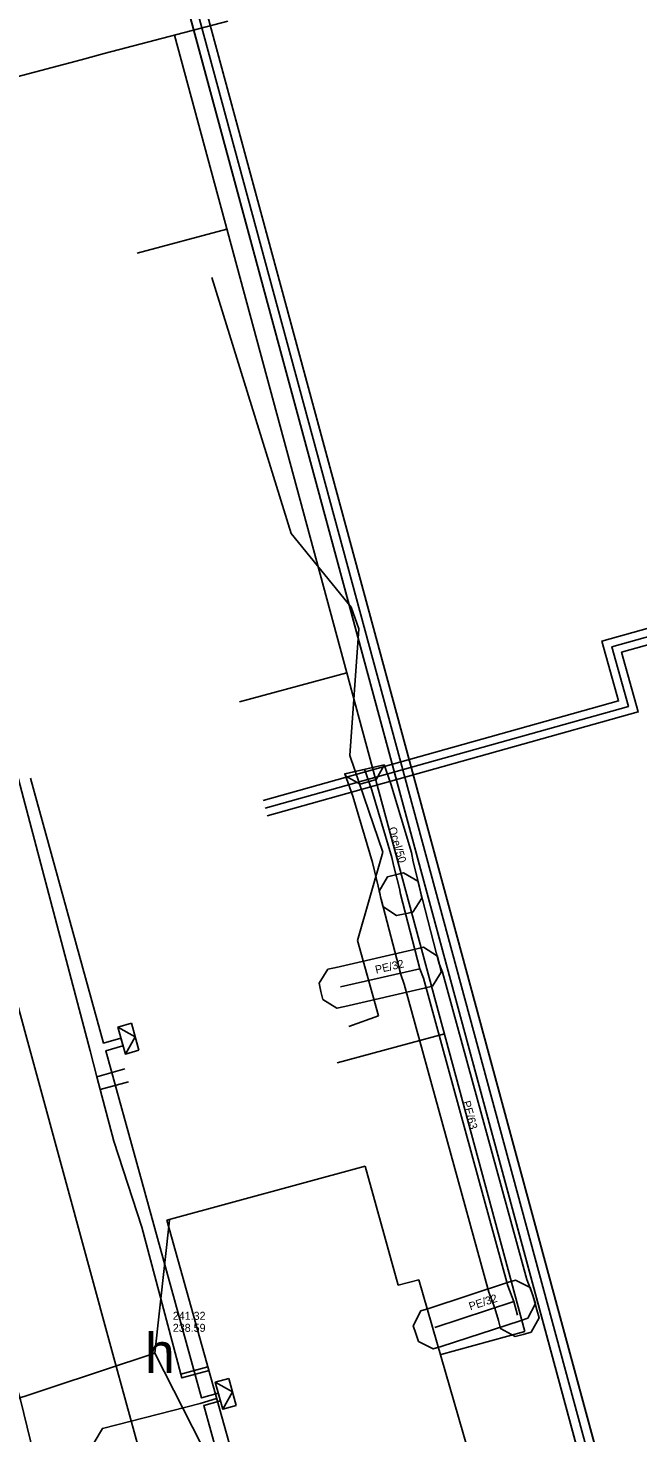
# Model space of a CAD drawing. Extents: x -599432 to -598680, y -1159407 to -1158632.
# Drawn here: x -599021.8 to -598991.3, y -1158859.3 to -1158789.1 of the extents above; entities that cross this region are included whole.
import ezdxf

# ---------------------------------------------------------------- set-up
doc = ezdxf.new("R2010")
doc.units = 0
for name, color, linetype in [('0009 TE - Budova - popis', 7, 'Continuous'), ('0116 PV - budova převzatá z mapy', 7, 'Continuous'), ('0200 PV - BVK - kanalizace - buňky', 7, 'Continuous'), ('0201 PV - BVK - kanalizace - popis', 7, 'Continuous'), ('0203 PV - BVK - kanalizace - dešťová přípojka', 7, 'Continuous'), ('0207 PV - BVK - kanalizace - jednotná přípojka', 7, 'Continuous'), ('0265 PV - TB - cizí síť vedení', 7, 'Continuous'), ('0266 PV - TB - cizí síť okraj', 7, 'Continuous'), ('0301 PV - RWE - popis', 7, 'Continuous'), ('0304 PV - RWE - STL', 7, 'Continuous'), ('0308 PV - RWE - ochranné pásmo', 7, 'Continuous'), ('0350 PV - EON - buňky', 7, 'Continuous'), ('0352 PV - EON - NN', 7, 'Continuous'), ('0354 PV - EON - VN', 7, 'Continuous'), ('0454 PV - O2 - kabel zaměřený', 7, 'Continuous'), ('0454 PV - PODA -  vedeni budoucnost', 7, 'Continuous'), ('0455 PV - O2 - kabel nezaměřený', 7, 'Continuous'), ('0456 PV - O2 - sítě s NN', 7, 'Continuous'), ('0457 PV - O2 - kabelovod', 7, 'Continuous'), ('0502 PV - UPC - vedení', 7, 'Continuous'), ('0550 PV - UPC - přípojka', 7, 'Continuous'), ('0652 PV - BKOM - kabely bez rozlišení', 7, 'Continuous')]:
    doc.layers.add(name, color=color, linetype=linetype)

# ---------------------------------------------------------------- blocks, each defined once
blk = doc.blocks.new('NN630')
at = {"layer": '0009 TE - Budova - popis'}
for points in [[(-0.003, -0.7), (-0.703, 0)], [(-0.703, -0.7), (-0.703, 0), (0.697, 0), (0.697, -0.7)], [(-0.703, -0.7), (0.697, -0.7)], [(-0.003, -0.7), (0.697, 0)]]:
    blk.add_lwpolyline(points, dxfattribs=at)

msp = doc.modelspace()

# ---------------------------------------------------------------- linework, layer by layer
at = {"layer": '0116 PV - budova převzatá z mapy'}
for p, q in [((-599014.86, -1158848.7), (-599004.95, -1158846)), ((-599004.95, -1158846), (-599003.3, -1158851.95)), ((-599009.81, -1158866.76), (-599014.86, -1158848.7)), ((-599003.3, -1158851.95), (-599002.26, -1158851.67)), ((-599002.26, -1158851.67), (-598998.8, -1158863.68))]:
    msp.add_line(p, q, dxfattribs=at)
at = {"layer": '0203 PV - BVK - kanalizace - dešťová přípojka'}
for p in [(-599014.736, -1158848.694), (-599014.736, -1158848.694), (-599009.663, -1158866.757), (-599009.663, -1158866.757)]:
    msp.add_line(p, (-599015.455, -1158855.336), dxfattribs=at)
at = {"layer": '0207 PV - BVK - kanalizace - jednotná přípojka'}
msp.add_line((-599015.455, -1158855.336), (-599026.936, -1158859.15), dxfattribs=at)
at = {"layer": '0265 PV - TB - cizí síť vedení'}
msp.add_lwpolyline([(-598977.695, -1158815.862), (-598992.622, -1158820.038), (-598991.787, -1158823.023), (-599009.946, -1158828.103)], dxfattribs=at)
at = {"layer": '0266 PV - TB - cizí síť okraj'}
for points in [[(-599010.054, -1158827.718), (-598992.28, -1158822.746), (-598993.115, -1158819.761), (-598977.803, -1158815.477)], [(-598977.587, -1158816.248), (-598992.129, -1158820.315), (-598991.294, -1158823.301), (-599009.839, -1158828.488)]]:
    msp.add_lwpolyline(points, dxfattribs=at)
at = {"layer": '0304 PV - RWE - STL'}
for points in [[(-599004.987, -1158826.167), (-599004.622, -1158827.201), (-599003.609, -1158830.58), (-599003.516, -1158831.015), (-599003.24, -1158832.127), (-599003.18, -1158832.409)], [(-599003.18, -1158832.409), (-599002.214, -1158836.129), (-599002.04, -1158836.607), (-598997.822, -1158851.984), (-598997.516, -1158852.769), (-598997.326, -1158853.443)], [(-599002.214, -1158836.129), (-599006.183, -1158837.039)], [(-598997.516, -1158852.769), (-599001.462, -1158854.054)]]:
    msp.add_lwpolyline(points, dxfattribs=at)
at = {"layer": '0308 PV - RWE - ochranné pásmo'}
for points in [[(-599005.966, -1158826.398), (-599005.968, -1158826.389), (-599004.005, -1158825.946), (-599003.671, -1158826.891), (-599002.64, -1158830.331), (-599002.542, -1158830.79), (-599002.265, -1158831.902), (-599002.202, -1158832.201), (-599002.116, -1158832.606), (-599002.567, -1158833.301), (-599002.972, -1158833.387), (-599003.377, -1158833.473), (-599004.072, -1158833.022), (-599004.158, -1158832.617), (-599004.215, -1158832.352), (-599004.49, -1158831.24), (-599004.578, -1158830.829), (-599005.573, -1158827.511)], [(-599005.92, -1158826.504), (-599005.954, -1158826.386), (-599004, -1158825.944), (-599003.996, -1158825.96), (-599004.401, -1158826.683), (-599004.799, -1158826.796), (-599005.197, -1158826.909)], [(-599002.316, -1158831.757), (-599002.212, -1158832.158), (-599001.258, -1158835.832), (-599001.086, -1158836.303), (-598996.871, -1158851.669), (-598996.567, -1158852.451), (-598996.364, -1158853.172), (-598996.251, -1158853.57), (-598996.656, -1158854.293), (-598997.055, -1158854.405), (-598997.453, -1158854.518), (-598998.176, -1158854.113), (-598998.288, -1158853.714), (-598998.465, -1158853.087), (-598998.773, -1158852.299), (-599002.994, -1158836.911), (-599003.17, -1158836.426), (-599004.148, -1158832.66), (-599004.252, -1158832.259), (-599003.832, -1158831.545), (-599003.431, -1158831.441), (-599003.03, -1158831.337)], [(-599001.587, -1158837.011), (-599001.991, -1158837.104), (-599005.96, -1158838.014), (-599006.363, -1158838.106), (-599007.065, -1158837.666), (-599007.158, -1158837.262), (-599007.25, -1158836.859), (-599006.81, -1158836.157), (-599006.406, -1158836.064), (-599002.437, -1158835.154), (-599002.034, -1158835.062), (-599001.332, -1158835.502), (-599001.239, -1158835.906), (-599001.147, -1158836.309)], [(-598996.812, -1158853.592), (-598997.206, -1158853.72), (-599001.152, -1158855.005), (-599001.546, -1158855.133), (-599002.285, -1158854.758), (-599002.413, -1158854.364), (-599002.541, -1158853.97), (-599002.166, -1158853.231), (-599001.772, -1158853.103), (-598997.826, -1158851.818), (-598997.432, -1158851.69), (-598996.693, -1158852.065), (-598996.565, -1158852.459), (-598996.437, -1158852.853)]]:
    msp.add_lwpolyline(points, close=True, dxfattribs=at)
at = {"layer": '0352 PV - EON - NN'}
msp.add_lwpolyline([(-599021.682, -1158826.616), (-599018.026, -1158839.848), (-599017.168, -1158839.601), (-599017.124, -1158839.718), (-599017.057, -1158839.985), (-599017.919, -1158840.233), (-599016.234, -1158846.334), (-599013.125, -1158857.581), (-599012.296, -1158857.347), (-599012.256, -1158857.465), (-599012.187, -1158857.732), (-599013.017, -1158857.966), (-599008.822, -1158873.141), (-598963.861, -1158860.708)], dxfattribs=at)
at = {"layer": '0354 PV - EON - VN'}
msp.add_lwpolyline([(-599030.72, -1158828.814), (-599030.34, -1158830.1), (-599030.07, -1158830.93), (-599028.22, -1158836.83), (-599026.27, -1158844.09), (-599025.41, -1158846.98), (-599023.95, -1158851.91), (-599022.18, -1158857.67), (-599020.86, -1158863.07), (-599019.17, -1158869.69), (-599018.76, -1158870.74), (-599018.11, -1158872.41), (-599013.07, -1158889.93), (-599012.9, -1158891.54), (-599012.14, -1158895.32), (-599011.19, -1158899.2), (-599009.4, -1158905.78), (-599007.56, -1158913), (-599007.02, -1158914.84), (-599006.72, -1158916.06), (-599006.59, -1158917.29)], dxfattribs=at)
at = {"layer": '0454 PV - O2 - kabel zaměřený'}
for points in [[(-599033.83, -1158796.32), (-599033.1, -1158799.09), (-599029.06, -1158814.45), (-599023.91, -1158832.15), (-599017.56, -1158855.4)], [(-599018.7, -1158840.24), (-599023.15, -1158823.37), (-599023.82, -1158821.07)], [(-599018.36, -1158841.54), (-599018.7, -1158840.24)], [(-599016.96, -1158841.14), (-599018.36, -1158841.54)], [(-599018.36, -1158841.54), (-599018.19, -1158842.17)], [(-599018.19, -1158842.17), (-599016.78, -1158841.79)], [(-599014.16, -1158856.39), (-599016.11, -1158849.04), (-599017.51, -1158844.75), (-599018.19, -1158842.17)], [(-599017.56, -1158855.4), (-599016.27, -1158860.12)], [(-599014.16, -1158856.39), (-599012.81, -1158856.02)], [(-599012.75, -1158856.21), (-599014.11, -1158856.58), (-599014.16, -1158856.39)]]:
    msp.add_lwpolyline(points, dxfattribs=at)
at = {"layer": '0454 PV - PODA -  vedeni budoucnost'}
for p, q in [((-599017.989, -1158790.397), (-599011.811, -1158788.777)), ((-599014.483, -1158789.477), (-598996.961, -1158854.267)), ((-599016.347, -1158800.38), (-599011.862, -1158799.168)), ((-599011.226, -1158822.795), (-599005.865, -1158821.345)), ((-599006.341, -1158840.839), (-599000.984, -1158839.39)), ((-599001.218, -1158855.418), (-598996.961, -1158854.267))]:
    msp.add_line(p, q, dxfattribs=at)
msp.add_lwpolyline([(-599030.188, -1158793.63), (-599019.149, -1158790.707), (-599017.989, -1158790.397)], dxfattribs=at)
at = {"layer": '0455 PV - O2 - kabel nezaměřený'}
msp.add_lwpolyline([(-598992.56, -1158865), (-599016.04, -1158778.27), (-599016.64, -1158776.55)], dxfattribs=at)
at = {"layer": '0456 PV - O2 - sítě s NN'}
msp.add_lwpolyline([(-598992.56, -1158865), (-599016.04, -1158778.27), (-599016.64, -1158776.55)], dxfattribs=at)
at = {"layer": '0457 PV - O2 - kabelovod'}
for points in [[(-599015.63, -1158778.14), (-598992.98, -1158861.74)], [(-599016.44, -1158778.41), (-598993.85, -1158861.94)]]:
    msp.add_lwpolyline(points, dxfattribs=at)
at = {"layer": '0502 PV - UPC - vedení'}
msp.add_lwpolyline([(-599012.61, -1158801.59), (-599008.64, -1158814.38), (-599005.65, -1158818.07), (-599005.27, -1158819.14), (-599005.72, -1158825.47), (-599004.07, -1158830.3), (-599005.33, -1158834.72), (-599004.28, -1158838.49)], dxfattribs=at)
at = {"layer": '0550 PV - UPC - přípojka'}
msp.add_line((-599004.28, -1158838.49), (-599005.77, -1158839.02), dxfattribs=at)
at = {"layer": '0652 PV - BKOM - kabely bez rozlišení'}
for p, q in [((-598992.98, -1158861.736), (-599015.628, -1158778.139)), ((-598993.846, -1158861.943), (-599016.444, -1158778.408))]:
    msp.add_line(p, q, dxfattribs=at)
msp.add_lwpolyline([(-599012.374, -1158857.616), (-599013.19, -1158857.86), (-599018.08, -1158859.1), (-599018.5, -1158859.81), (-599016.73, -1158866.41), (-599019.7, -1158871.25), (-599019.95, -1158872.38), (-599019.48, -1158873.04), (-599018.91, -1158874.17), (-599016.73, -1158875.93), (-599015.62, -1158876.75), (-599013.57, -1158877.37), (-599011.16, -1158877.03), (-599007.55, -1158875.71), (-599007.594, -1158874.617)], dxfattribs=at)

# ---------------------------------------------------------------- block references
at = {"layer": '0350 PV - EON - buňky', "rotation": 105.50971385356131}
for p in [(-599017.124, -1158839.718), (-599012.256, -1158857.465)]:
    msp.add_blockref('NN630', p, dxfattribs=at)

# ---------------------------------------------------------------- texts
at = {"layer": '0200 PV - BVK - kanalizace - buňky'}
msp.add_text('h', height=2, dxfattribs=at).set_placement((-599015.955, -1158856.336))
at = {"layer": '0201 PV - BVK - kanalizace - popis'}
for s, p in [('241.32', (-599014.563, -1158853.676)), ('238.59', (-599014.563, -1158854.276))]:
    msp.add_text(s, height=0.4, dxfattribs=at).set_placement(p)
at = {"layer": '0301 PV - RWE - popis'}
for s, rotation, p in [('Ocel/50', 286.68835, (-599003.789, -1158829.113)), ('PE/32', 12.91341, (-599004.399, -1158836.384)), ('PE/63', 285.33927, (-599000.089, -1158842.789)), ('PE/32', 18.03764, (-598999.689, -1158853.211))]:
    msp.add_text(s, height=0.4, rotation=rotation, dxfattribs=at).set_placement(p)

doc.saveas('drawing.dxf')
